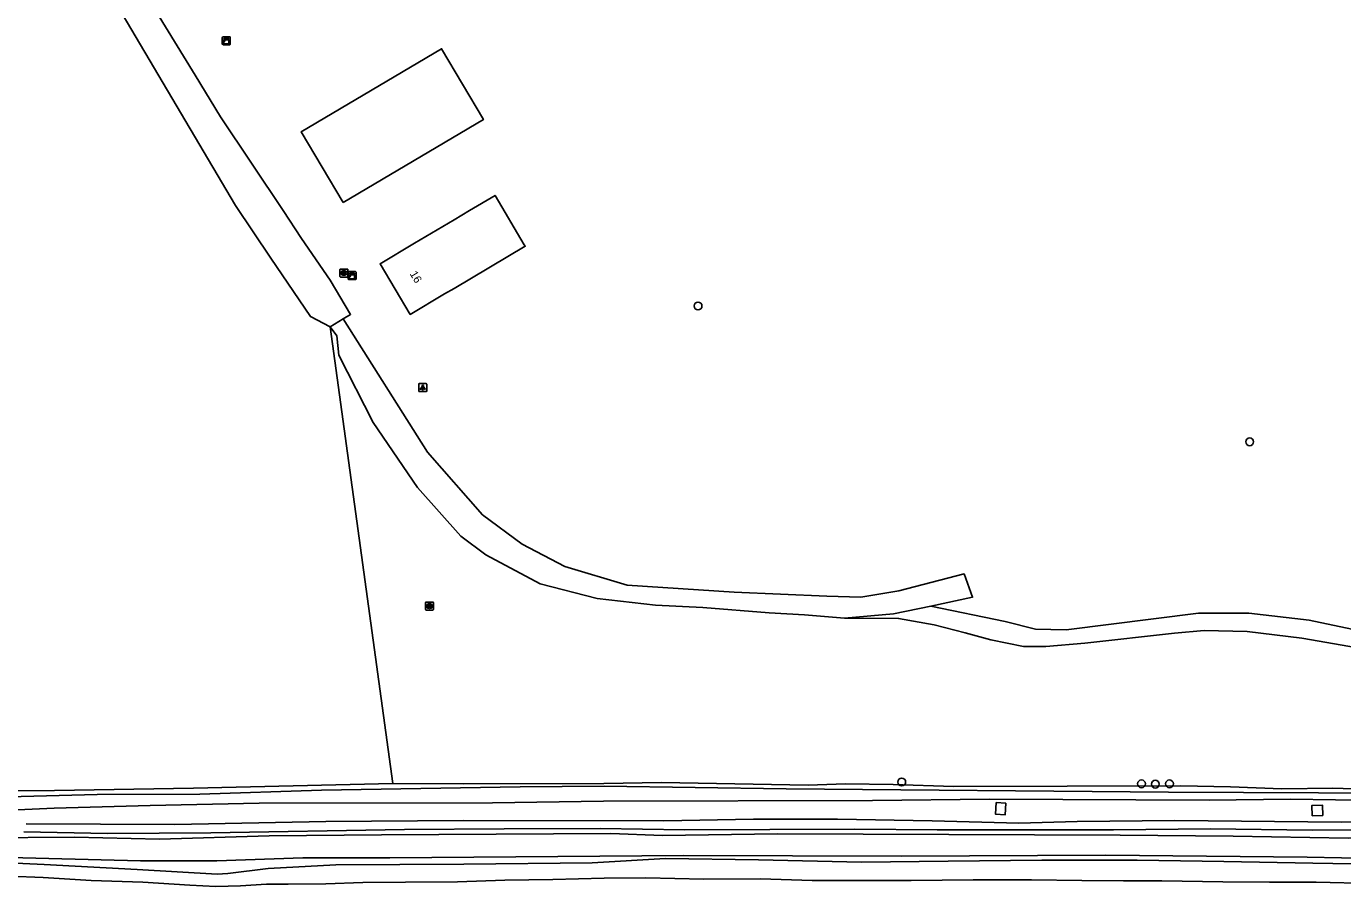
# Model space of a CAD drawing. Extents: x 160203 to 161526, y 379529 to 381797.
# Drawn here: x 160446.6 to 160611, y 379665.5 to 379773 of the extents above; entities that cross this region are included whole.
import ezdxf

# ---------------------------------------------------------------- set-up
doc = ezdxf.new("R2010")
doc.units = 0
for name, color, linetype in [('IMGEO_Boom', 7, 'Continuous'), ('IMGEO_Grasland_overig', 7, 'Continuous'), ('IMGEO_Groenvoorziening', 7, 'Continuous'), ('IMGEO_Hek', 7, 'Continuous'), ('IMGEO_Kast', 7, 'Continuous'), ('IMGEO_Lichtpunt', 7, 'Continuous'), ('IMGEO_Pand', 7, 'Continuous'), ('IMGEO_Pand_nummerreeks', 7, 'Continuous'), ('IMGEO_Rijbaan_lokaal_gesloten', 7, 'Continuous'), ('IMGEO_Rijbaan_lokaal_halfverhard', 7, 'Continuous'), ('IMGEO_Rijbaan_lokaal_onverhard', 7, 'Continuous'), ('IMGEO_Rioolput', 7, 'Continuous'), ('IMGEO_Voetpad_open', 7, 'Continuous')]:
    doc.layers.add(name, color=color, linetype=linetype)

msp = doc.modelspace()

# ---------------------------------------------------------------- linework, layer by layer
at = {"layer": 'IMGEO_Boom'}
for centre in [(160530.49, 379738.08), (160599.41, 379721.11), (160555.94, 379678.6), (160585.9, 379678.38), (160587.63, 379678.34), (160589.39, 379678.38)]:
    msp.add_circle(centre, 0.489, dxfattribs=at)
at = {"layer": 'IMGEO_Grasland_overig'}
for points in [[(160484.53, 379735.46), (160492.33, 379678.43)], [(160250.23, 379669.61), (160250.23, 379674.54), (160257.68, 379674.41), (160264.02, 379674.55), (160265.2, 379674.84), (160275.59, 379675.06), (160289.3, 379675.17), (160297.44, 379675.35), (160306.4, 379675.38), (160325.26, 379675.8), (160342.08, 379675.98), (160355.83, 379676.32), (160363.65, 379676.31), (160376.44, 379676.47), (160383.86, 379676.66), (160424.45, 379677.34), (160450.09, 379677.56), (160467.43, 379677.83), (160492.33, 379678.43)], [(160492.33, 379678.43), (160501.15, 379678.37), (160518.7, 379678.42), (160525.94, 379678.55), (160544.26, 379678.22), (160548.9, 379678.37), (160554.86, 379678.29), (160562.39, 379678.04), (160590.8, 379678.12), (160597.04, 379678), (160603.45, 379677.76), (160609.81, 379677.82), (160617.65, 379677.59)], [(160784.17, 379667.9), (160765.94, 379668.23), (160737.86, 379669.18), (160701.05, 379669.65), (160671.71, 379670.49), (160660.93, 379671.01), (160649.83, 379671.31), (160624.32, 379671.66), (160611.72, 379671.59), (160597.36, 379671.85), (160583.22, 379671.96), (160540.43, 379672.12), (160526.04, 379671.93), (160519.57, 379672.16), (160490.95, 379672.02), (160476.88, 379671.86), (160463.21, 379671.47), (160452.55, 379671.69), (160440.92, 379671.64)], [(160442.8, 379669.22), (160460.83, 379668.76), (160470.36, 379668.77), (160481.1, 379669.13), (160491.99, 379669.11), (160528.7, 379669.4), (160555.86, 379669.34), (160581.45, 379669.48), (160606.62, 379669.23), (160619.49, 379668.98), (160631.78, 379668.92), (160643.42, 379668.69), (160654.24, 379668.27), (160666.84, 379668.02), (160681.18, 379667.54), (160711.08, 379667.31), (160739.31, 379666.82), (160755.63, 379666.39), (160768.72, 379665.89), (160783.83, 379665.68)], [(160619.73, 379668.24), (160607.32, 379668.46), (160596.17, 379668.66), (160585.35, 379668.82), (160573.45, 379668.83), (160561.73, 379668.7), (160550.92, 379668.6), (160538.03, 379668.88), (160526.4, 379669.03), (160517.27, 379668.52), (160501.23, 379668.35), (160485.24, 379668.25), (160476.77, 379667.79), (160471.74, 379667.18), (160470.4, 379667.09), (160460.4, 379667.67), (160448.8, 379668.28), (160442.53, 379668.6)], [(160614.68, 379665.91), (160607.73, 379666.09), (160601.88, 379666.09), (160596.07, 379666.11), (160588.44, 379666.27), (160583.64, 379666.27), (160578.43, 379666.31), (160572.16, 379666.39), (160564.86, 379666.38), (160557.13, 379666.31), (160550.39, 379666.31), (160544.76, 379666.3), (160538.3, 379666.49), (160531.2, 379666.48), (160523.98, 379666.61), (160518.76, 379666.57), (160512.36, 379666.42), (160506.35, 379666.33), (160500.43, 379666.11), (160493.94, 379666.1), (160488.59, 379666.06), (160483.98, 379665.89), (160479.28, 379665.84), (160476.55, 379665.83), (160473.31, 379665.65), (160470.23, 379665.53), (160466.97, 379665.71), (160461.09, 379666.07), (160454.64, 379666.28), (160448.66, 379666.68), (160444.44, 379666.85)]]:
    msp.add_lwpolyline(points, dxfattribs=at)
at = {"layer": 'IMGEO_Groenvoorziening'}
for points in [[(160784.4, 379674.19), (160762.64, 379675.16), (160738, 379675.79), (160724.57, 379675.97), (160695.82, 379676.79), (160666.86, 379676.84), (160651.83, 379677.17), (160636.08, 379677.12), (160589.29, 379677.35), (160541.49, 379677.74), (160518.76, 379678.1), (160508.26, 379677.98), (160483.42, 379677.59), (160468.24, 379677.1), (160455.42, 379677.06), (160441.12, 379676.68)], [(160434.47, 379674.64), (160450.05, 379675.33), (160462.02, 379675.67), (160475.63, 379675.94), (160504.81, 379675.98), (160518.66, 379676.21), (160552.27, 379676.29), (160566.92, 379676.46), (160594.36, 379676.34), (160604.5, 379676.47), (160626.99, 379676.14), (160638.64, 379675.84), (160653.12, 379675.94), (160688.91, 379675.62), (160717.03, 379674.91), (160734.81, 379673.91), (160749.57, 379673.53), (160766.24, 379673.54), (160782.51, 379673.2)], [(160446.26, 379672.37), (160456.71, 379672.17), (160469.61, 379672.26), (160493.79, 379672.67), (160506.28, 379672.77), (160518.26, 379672.79), (160528.85, 379672.64), (160550.09, 379672.69), (160560.38, 379672.61), (160582.39, 379672.64), (160594.52, 379672.76), (160607.24, 379672.58), (160621.89, 379672.69), (160633.97, 379672.61), (160673.16, 379671.38), (160688.6, 379671.13), (160700.01, 379671.6), (160707.37, 379671.13), (160713.24, 379670.92), (160723.85, 379670.33), (160733.3, 379670.12), (160743.81, 379670.41), (160754, 379670.17), (160779.34, 379669.05)], [(160779.42, 379670.28), (160758.24, 379671.16), (160745.18, 379671.62), (160733.98, 379671.8), (160721.63, 379672.13), (160699.17, 379673.1), (160687.43, 379672.72), (160678.73, 379672.76), (160664.39, 379673.11), (160637.66, 379673.43), (160624.03, 379673.72), (160610.83, 379673.6), (160590.06, 379673.81), (160577.84, 379673.67), (160570.58, 379673.44), (160559.73, 379673.77), (160547.91, 379673.98), (160537.43, 379673.98), (160526.23, 379673.77), (160501.12, 379673.81), (160483.96, 379673.66), (160465.1, 379673.28), (160446.52, 379673.38)]]:
    msp.add_lwpolyline(points, dxfattribs=at)
at = {"layer": 'IMGEO_Hek'}
msp.add_lwpolyline([(160617.65, 379677.59), (160609.81, 379677.82), (160603.45, 379677.76), (160597.04, 379678), (160590.8, 379678.12), (160562.39, 379678.04), (160554.86, 379678.29), (160548.9, 379678.37), (160544.26, 379678.22), (160525.94, 379678.55), (160518.7, 379678.42), (160501.15, 379678.37), (160492.33, 379678.43), (160467.43, 379677.83), (160450.09, 379677.56), (160424.45, 379677.34)], dxfattribs=at)
at = {"layer": 'IMGEO_Kast'}
for p, q in [((160471.04, 379770.79), (160471.04, 379771.63)), ((160471.04, 379771.63), (160471.04, 379770.79)), ((160471.12, 379771.71), (160471.96, 379771.71)), ((160471.96, 379771.71), (160471.12, 379771.71)), ((160472.04, 379771.64), (160472.04, 379770.8)), ((160472.04, 379770.8), (160472.04, 379771.64)), ((160471.97, 379770.71), (160471.13, 379770.71)), ((160471.13, 379770.71), (160471.97, 379770.71)), ((160486.76, 379741.44), (160486.76, 379742.28)), ((160486.76, 379742.28), (160486.76, 379741.44)), ((160486.83, 379742.37), (160487.67, 379742.37)), ((160487.67, 379742.37), (160486.83, 379742.37)), ((160487.76, 379742.29), (160487.76, 379741.45)), ((160487.76, 379741.45), (160487.76, 379742.29)), ((160487.68, 379741.37), (160486.84, 379741.37)), ((160486.84, 379741.37), (160487.68, 379741.37))]:
    msp.add_line(p, q, dxfattribs=at)
for points in [[(160471.24, 379771.5), (160471.84, 379771.5), (160471.84, 379771.42), (160471.24, 379771.42), (160471.24, 379771.5)], [(160471.24, 379771.33), (160471.84, 379771.33), (160471.84, 379770.84), (160471.24, 379770.84), (160471.24, 379771.33)], [(160486.95, 379742.16), (160487.55, 379742.16), (160487.55, 379742.07), (160486.95, 379742.07), (160486.95, 379742.16)], [(160486.95, 379741.98), (160487.55, 379741.98), (160487.55, 379741.49), (160486.95, 379741.49), (160486.95, 379741.98)]]:
    msp.add_lwpolyline(points, dxfattribs=at)
for centre in [(160471.32, 379771.18), (160487.04, 379741.83)]:
    msp.add_circle(centre, 0.0377, dxfattribs=at)
for centre, start, end in [((160471.12, 379771.63), 92.4484, 184.2845), ((160471.12, 379771.63), 92.4484, 184.2845), ((160471.96, 379771.63), 2.4484, 94.2845), ((160471.96, 379771.63), 2.4484, 94.2845), ((160471.12, 379770.79), 182.4484, 274.2845), ((160471.12, 379770.79), 182.4484, 274.2845), ((160471.96, 379770.79), 272.4484, 4.2845), ((160471.96, 379770.79), 272.4484, 4.2845), ((160486.84, 379742.29), 92.4484, 184.2845), ((160486.84, 379742.29), 92.4484, 184.2845), ((160487.68, 379742.29), 2.4484, 94.2845), ((160487.68, 379742.29), 2.4484, 94.2845), ((160486.84, 379741.45), 182.4484, 274.2845), ((160486.84, 379741.45), 182.4484, 274.2845), ((160487.68, 379741.45), 272.4484, 4.2845), ((160487.68, 379741.45), 272.4484, 4.2845)]:
    msp.add_arc(centre, 0.0779, start, end, dxfattribs=at)
at = {"layer": 'IMGEO_Lichtpunt'}
for p, q in [((160496.49, 379728.38), (160495.68, 379728.38)), ((160496.49, 379728.38), (160495.68, 379728.38)), ((160495.59, 379728.29), (160495.59, 379727.48)), ((160495.59, 379728.29), (160495.59, 379727.48)), ((160495.68, 379727.39), (160496.49, 379727.39)), ((160495.68, 379727.39), (160496.49, 379727.39)), ((160496.59, 379727.48), (160496.59, 379728.29)), ((160496.59, 379727.48), (160496.59, 379728.29))]:
    msp.add_line(p, q, dxfattribs=at)
for points in [[(160495.96, 379727.95), (160496, 379727.92), (160495.82, 379727.66), (160495.78, 379727.69), (160495.96, 379727.95)], [(160496.07, 379727.9), (160496.11, 379727.9), (160496.11, 379727.58), (160496.07, 379727.58), (160496.07, 379727.9)], [(160496.18, 379727.92), (160496.21, 379727.95), (160496.4, 379727.69), (160496.36, 379727.66), (160496.18, 379727.92)]]:
    msp.add_lwpolyline(points, dxfattribs=at)
msp.add_circle((160496.09, 379728.09), 0.0994, dxfattribs=at)
for centre, start, end in [((160495.68, 379728.29), 90, 180), ((160495.68, 379728.29), 90, 180), ((160496.49, 379728.29), 0, 90), ((160496.49, 379728.29), 0, 90), ((160495.68, 379727.48), 180, 270), ((160495.68, 379727.48), 180, 270), ((160496.49, 379727.48), 270, 0), ((160496.49, 379727.48), 270, 360)]:
    msp.add_arc(centre, 0.0946, start, end, dxfattribs=at)
at = {"layer": 'IMGEO_Pand'}
for points in [[(160486.15, 379750.99), (160480.9, 379759.85), (160498.43, 379770.23), (160503.67, 379761.37), (160486.15, 379750.99)], [(160508.78, 379745.73), (160508.9, 379745.54), (160500, 379740.28), (160498.82, 379739.58), (160494.52, 379737.02), (160490.76, 379743.35), (160495.05, 379745.91), (160500, 379748.85), (160501.94, 379750), (160505.12, 379751.89), (160508.78, 379745.73)]]:
    msp.add_lwpolyline(points, dxfattribs=at)
at = {"layer": 'IMGEO_Rijbaan_lokaal_gesloten'}
for points in [[(160450.12, 379795.52), (160467.63, 379766.93), (160470.83, 379761.7), (160478.64, 379750), (160480.94, 379746.53), (160484.53, 379741.3), (160487.06, 379737.02), (160486.15, 379736.46)], [(160484.53, 379735.46), (160482.04, 379736.75), (160477.11, 379744.07), (160472.68, 379750.63), (160447.21, 379793.79)], [(160484.53, 379735.46), (160486.15, 379736.46)]]:
    msp.add_lwpolyline(points, dxfattribs=at)
at = {"layer": 'IMGEO_Rijbaan_lokaal_halfverhard'}
for points in [[(160548.78, 379699.07), (160543.77, 379699.51), (160539.38, 379699.73), (160531.09, 379700.4), (160525.19, 379700.71), (160517.9, 379701.55), (160510.76, 379703.37), (160503.96, 379707), (160500.86, 379709.33), (160495.45, 379715.4), (160489.91, 379723.51), (160485.58, 379731.93), (160485.34, 379734.34), (160484.53, 379735.46)], [(160486.15, 379736.46), (160496.7, 379719.81), (160503.56, 379711.98), (160508.49, 379708.33), (160513.83, 379705.53), (160521.61, 379703.21), (160534.99, 379702.31), (160546.6, 379701.83), (160550.81, 379701.71), (160555.59, 379702.48), (160563.74, 379704.6), (160564.79, 379701.69), (160559.56, 379700.59)], [(160559.56, 379700.59), (160554.91, 379699.63), (160548.78, 379699.07)]]:
    msp.add_lwpolyline(points, dxfattribs=at)
at = {"layer": 'IMGEO_Rijbaan_lokaal_onverhard'}
for points in [[(160559.56, 379700.59), (160568.86, 379698.64), (160572.64, 379697.7), (160576.48, 379697.62), (160587.41, 379699.01), (160593.03, 379699.68), (160599.33, 379699.71), (160606.84, 379698.83), (160615.35, 379697.05)], [(160617.93, 379694.49), (160605.92, 379696.56), (160599.09, 379697.42), (160593.73, 379697.54), (160590.01, 379697.2), (160578.8, 379695.94), (160573.94, 379695.55), (160571.17, 379695.52), (160567.06, 379696.36), (160563.85, 379697.23), (160560, 379698.24), (160555.54, 379699.04), (160548.78, 379699.07)]]:
    msp.add_lwpolyline(points, dxfattribs=at)
at = {"layer": 'IMGEO_Rioolput'}
for p, q in [((160485.74, 379741.77), (160485.74, 379742.63)), ((160485.81, 379742.7), (160486.66, 379742.7)), ((160486.66, 379741.7), (160485.81, 379741.7)), ((160486.25, 379741.92), (160486.22, 379741.92)), ((160486.23, 379742.48), (160486.25, 379742.48)), ((160486.74, 379742.63), (160486.74, 379741.77)), ((160496.43, 379700.15), (160496.43, 379701)), ((160496.5, 379701.08), (160497.36, 379701.08)), ((160496.92, 379700.86), (160496.94, 379700.86)), ((160497.43, 379701), (160497.43, 379700.15)), ((160497.36, 379700.08), (160496.5, 379700.08)), ((160496.94, 379700.3), (160496.91, 379700.3))]:
    msp.add_line(p, q, dxfattribs=at)
for points in [[(160485.74, 379741.77), (160485.74, 379742.63)], [(160485.81, 379742.7), (160486.66, 379742.7)], [(160486.66, 379741.7), (160485.81, 379741.7)], [(160486.33, 379742.4), (160486.07, 379742.4), (160486.07, 379742)], [(160486.07, 379742), (160486.2, 379742), (160486.2, 379742.16), (160486.21, 379742.16)], [(160486.25, 379742.32), (160486.2, 379742.32), (160486.2, 379742.24)], [(160486.2, 379742.24), (160486.25, 379742.24)], [(160486.26, 379742.13), (160486.33, 379742), (160486.47, 379742), (160486.4, 379742.13)], [(160486.74, 379742.63), (160486.74, 379741.77)], [(160496.43, 379700.15), (160496.43, 379701)], [(160496.5, 379701.08), (160497.36, 379701.08)], [(160497.02, 379700.78), (160496.77, 379700.78), (160496.77, 379700.38)], [(160496.77, 379700.38), (160496.89, 379700.38), (160496.89, 379700.54), (160496.9, 379700.54)], [(160496.94, 379700.7), (160496.89, 379700.7), (160496.89, 379700.62)], [(160496.89, 379700.62), (160496.94, 379700.62)], [(160496.95, 379700.51), (160497.02, 379700.38), (160497.16, 379700.38), (160497.09, 379700.5)], [(160497.43, 379701), (160497.43, 379700.15)], [(160497.36, 379700.08), (160496.5, 379700.08)]]:
    msp.add_lwpolyline(points, dxfattribs=at)
for centre, radius, start, end in [((160485.81, 379742.62), 0.0765, 91.552, 178.448), ((160485.81, 379742.62), 0.0765, 91.552, 178.448), ((160485.81, 379741.78), 0.0765, 181.552, 268.448), ((160485.81, 379741.78), 0.0765, 181.552, 268.448), ((160486.21, 379742.11), 0.0533, 26.0293, 88.6989), ((160486.26, 379742.22), 0.0964, 77.0061, 93.1865), ((160486.23, 379742.43), 0.19, 274.7715, 282.9687), ((160486.27, 379742.28), 0.0378, 276.6634, 79.6772), ((160486.33, 379742.29), 0.109, 350.3612, 89.416), ((160486.32, 379742.29), 0.112, 277.5842, 350.9817), ((160486.31, 379742.07), 0.108, 29.5134, 73.7905), ((160486.66, 379742.62), 0.0765, 1.552, 88.448), ((160486.66, 379742.62), 0.0765, 1.552, 88.448), ((160486.66, 379741.78), 0.0765, 271.552, 358.448), ((160486.66, 379741.78), 0.0765, 271.552, 358.448), ((160496.51, 379701), 0.0765, 91.552, 178.448), ((160496.51, 379701), 0.0765, 91.552, 178.448), ((160496.9, 379700.49), 0.0533, 26.0293, 88.6989), ((160496.95, 379700.6), 0.0964, 77.0061, 93.1865), ((160496.93, 379700.81), 0.19, 274.7715, 282.9687), ((160496.96, 379700.66), 0.0378, 276.6634, 79.6772), ((160497.02, 379700.67), 0.109, 350.3612, 89.416), ((160497.02, 379700.67), 0.112, 277.5842, 350.9817), ((160497, 379700.45), 0.108, 29.5134, 73.7905), ((160497.35, 379701), 0.0765, 1.552, 88.448), ((160497.35, 379701), 0.0765, 1.552, 88.448), ((160496.51, 379700.15), 0.0765, 181.552, 268.448), ((160496.51, 379700.15), 0.0765, 181.552, 268.448), ((160497.35, 379700.15), 0.0765, 271.552, 358.448), ((160497.35, 379700.15), 0.0765, 271.552, 358.448)]:
    msp.add_arc(centre, radius, start, end, dxfattribs=at)
for centre, major_axis, ratio, start_param, end_param in [((160486.22, 379742.2), (-0.387, 0.002), 0.722429, 4.712389, 7.853982), ((160486.25, 379742.2), (-0.39, 0.002), 0.717154, 1.570796, 4.712389), ((160496.92, 379700.58), (-0.387, 0.002), 0.722429, 4.712389, 7.853982), ((160496.94, 379700.58), (-0.39, 0.002), 0.717154, 1.570796, 4.712389)]:
    msp.add_ellipse(centre, major_axis=major_axis, ratio=ratio, start_param=start_param, end_param=end_param, dxfattribs=at)
at = {"layer": 'IMGEO_Voetpad_open'}
for points in [[(160568.95, 379675.95), (160567.74, 379676.03), (160567.66, 379674.58), (160568.86, 379674.5), (160568.95, 379675.95)], [(160608.55, 379674.41), (160608.52, 379675.7), (160607.2, 379675.67), (160607.23, 379674.39), (160608.55, 379674.41)]]:
    msp.add_lwpolyline(points, dxfattribs=at)

# ---------------------------------------------------------------- texts
at = {"layer": 'IMGEO_Pand_nummerreeks'}
msp.add_text('16', height=1, rotation=300.7382, dxfattribs=at).set_placement((160494.43, 379742.1))

doc.saveas('drawing.dxf')
